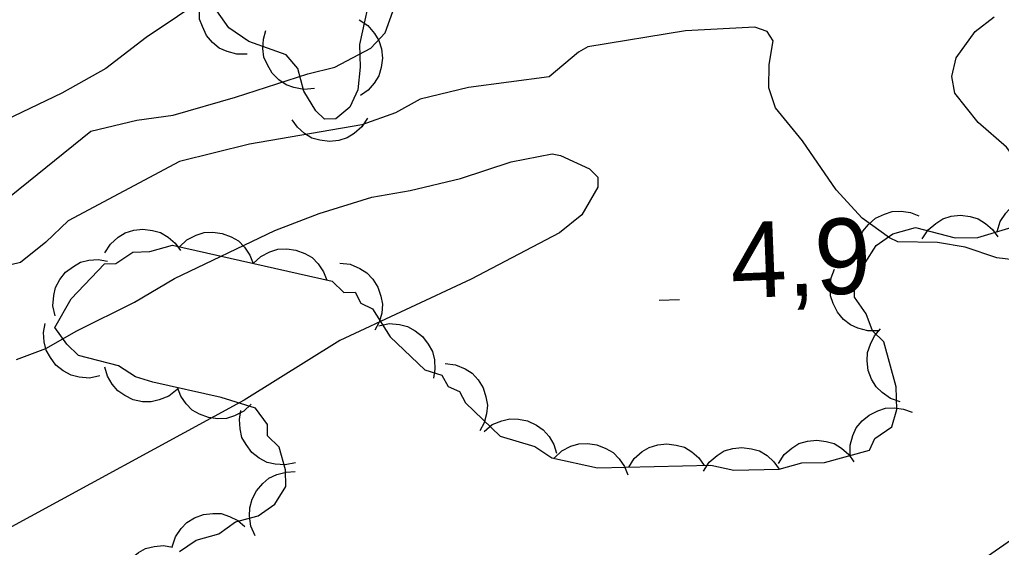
# Model space of a CAD drawing. Extents: x 336540 to 340074, y 5572036 to 5573747.
# Drawn here: x 337511.7 to 337550.66, y 5572877.97 to 5572898.92 of the extents above; entities that cross this region are included whole.
import ezdxf

# ---------------------------------------------------------------- set-up
doc = ezdxf.new("R2010")
doc.units = 0
for name, color, linetype in [('Niveau 1', 7, 'Continuous'), ('Niveau 2', 7, 'Continuous'), ('Niveau 3', 7, 'Continuous'), ('Niveau 44', 7, 'Continuous')]:
    doc.layers.add(name, color=color, linetype=linetype)

msp = doc.modelspace()

# ---------------------------------------------------------------- linework, layer by layer
at = {"layer": 'Niveau 1'}
for points in [[(337540.87, 5572898.62), (337538.12, 5572898.47), (337534.25, 5572897.83), (337533.88, 5572897.63), (337532.72, 5572896.64), (337529.51, 5572896.22), (337527.6, 5572895.76), (337526.62, 5572895.22), (337525.28, 5572894.74), (337520.82, 5572893.97), (337518.04, 5572893.29), (337513.63, 5572890.93), (337512.74, 5572890.08), (337511.73, 5572889.27), (337508.21, 5572888.43)], [(337551.47, 5572889.34), (337550.48, 5572889.46), (337549.22, 5572889.89), (337548.12, 5572890.07), (337546.55, 5572890.1), (337546.22, 5572890.25), (337545.13, 5572891.04), (337544.11, 5572892.16), (337542.77, 5572894.1), (337541.7, 5572895.42), (337541.43, 5572896.21), (337541.45, 5572897.13), (337541.61, 5572898.08), (337541.36, 5572898.45), (337540.87, 5572898.62)], [(337511.58, 5572885.42), (337512.74, 5572885.86), (337513.97, 5572886.56), (337516.26, 5572887.7), (337517.84, 5572888.64), (337521.82, 5572890.54), (337523.58, 5572891.22), (337525.68, 5572891.87), (337527.2, 5572892.13), (337529.2, 5572892.61), (337531.21, 5572893.27), (337532.83, 5572893.59), (337533.16, 5572893.52), (337534.31, 5572893), (337534.64, 5572892.66), (337534.64, 5572892.26), (337534.01, 5572891.17), (337533.13, 5572890.45), (337529.62, 5572888.62), (337524.41, 5572886.18), (337520.61, 5572883.81), (337510.94, 5572878.55)]]:
    msp.add_lwpolyline(points, dxfattribs=at)
at = {"layer": 'Niveau 2'}
for points in [[(337520.49, 5572900.74), (337516.72, 5572898.2), (337515.12, 5572896.98), (337513.37, 5572895.99), (337510.82, 5572894.78)], [(337489.78, 5572881.62), (337491.95, 5572882), (337493.53, 5572882.95), (337495.23, 5572883.72), (337496.56, 5572884.21), (337498.42, 5572885.17), (337500.84, 5572886.74), (337504.26, 5572889.2), (337506.48, 5572890.08), (337509.97, 5572891.18), (337510.95, 5572891.61), (337514.52, 5572894.49), (337516.35, 5572894.93), (337517.79, 5572895.13), (337520.27, 5572895.84), (337523.14, 5572896.77), (337524.21, 5572897.03), (337525.63, 5572897.78), (337526.2, 5572898.39), (337526.58, 5572899.42)], [(337562.2, 5572894.79), (337561.93, 5572894.81), (337559.27, 5572895.89), (337558.35, 5572895.83), (337556.85, 5572894.92), (337556.09, 5572894.06), (337554.84, 5572892.94), (337553.57, 5572892.07), (337553.21, 5572892.08), (337552.48, 5572892.31), (337551.51, 5572893.01), (337550.86, 5572893.86), (337549.74, 5572894.83), (337548.81, 5572896), (337548.7, 5572896.66), (337548.86, 5572897.4), (337549.62, 5572898.45), (337550.37, 5572899.02)]]:
    msp.add_lwpolyline(points, dxfattribs=at)
at = {"layer": 'Niveau 3'}
msp.add_line((337537.08, 5572887.78), (337537.88, 5572887.81), dxfattribs=at)
at = {"layer": 'Niveau 44'}
for points in [[(337525.7, 5572900.3), (337525.19, 5572897.93), (337525.21, 5572897.03), (337525.12, 5572896.13), (337524.8, 5572895.44), (337524.25, 5572894.98), (337523.8, 5572894.97), (337523.45, 5572895.3), (337522.98, 5572896.08), (337522.74, 5572896.97), (337522.28, 5572897.52), (337520.8, 5572898.05), (337520, 5572898.59), (337519.53, 5572899.26)], [(337520.73, 5572897.54), (337520.32, 5572897.54), (337519.93, 5572897.65), (337519.62, 5572897.78), (337519.35, 5572898.01), (337519.12, 5572898.29), (337518.95, 5572898.64), (337518.84, 5572898.94), (337518.83, 5572899.3), (337518.88, 5572899.66), (337519.01, 5572900)], [(337525.17, 5572898.91), (337525.52, 5572898.68), (337525.78, 5572898.37), (337525.96, 5572898.09), (337526.06, 5572897.75), (337526.1, 5572897.39), (337526.04, 5572897.01), (337525.96, 5572896.69), (337525.77, 5572896.39), (337525.53, 5572896.12), (337525.23, 5572895.91)], [(337523.4, 5572896.18), (337522.98, 5572896.14), (337522.58, 5572896.22), (337522.27, 5572896.33), (337521.98, 5572896.53), (337521.72, 5572896.79), (337521.53, 5572897.12), (337521.39, 5572897.42), (337521.35, 5572897.77), (337521.37, 5572898.14), (337521.47, 5572898.49)], [(337525.51, 5572895.01), (337525.28, 5572894.66), (337524.97, 5572894.39), (337524.7, 5572894.22), (337524.36, 5572894.12), (337523.99, 5572894.08), (337523.61, 5572894.13), (337523.29, 5572894.21), (337523, 5572894.4), (337522.72, 5572894.65), (337522.51, 5572894.94)], [(337550.49, 5572890.5), (337550.61, 5572890.9), (337550.84, 5572891.23), (337551.06, 5572891.48), (337551.36, 5572891.66), (337551.7, 5572891.8), (337552.08, 5572891.85), (337552.41, 5572891.85), (337552.75, 5572891.75), (337553.08, 5572891.59), (337553.36, 5572891.36)], [(337544.92, 5572889.41), (337544.91, 5572889.83), (337545.03, 5572890.22), (337545.16, 5572890.52), (337545.39, 5572890.79), (337545.67, 5572891.03), (337546.02, 5572891.19), (337546.33, 5572891.3), (337546.68, 5572891.31), (337547.05, 5572891.26), (337547.38, 5572891.13)], [(337547.52, 5572890.22), (337547.75, 5572890.57), (337548.06, 5572890.83), (337548.34, 5572891.01), (337548.67, 5572891.11), (337549.04, 5572891.15), (337549.42, 5572891.1), (337549.74, 5572891.01), (337550.03, 5572890.83), (337550.31, 5572890.58), (337550.52, 5572890.29)], [(337518.04, 5572877.8), (337518.71, 5572878.26), (337519.6, 5572878.51), (337520.27, 5572878.98), (337521.16, 5572879.22), (337521.83, 5572879.69), (337522.26, 5572880.38), (337522.25, 5572881.05), (337522, 5572881.95), (337521.54, 5572882.39), (337521.53, 5572882.84), (337521.06, 5572883.5), (337519.7, 5572883.92), (337516.98, 5572884.53), (337516.3, 5572884.74), (337515.62, 5572885.17), (337514.03, 5572885.59), (337513.57, 5572886.03), (337513.1, 5572886.69), (337513.75, 5572887.83), (337515.07, 5572889.22), (337515.52, 5572889.23), (337516.19, 5572889.69), (337516.86, 5572889.71), (337517.76, 5572889.96), (337524.1, 5572888.53), (337524.56, 5572888.09), (337525.01, 5572888.1), (337525.24, 5572887.66), (337525.7, 5572887.44), (337526.4, 5572886.33), (337527.78, 5572885.01), (337528.46, 5572884.81), (337528.7, 5572884.36), (337529.16, 5572884.15), (337529.39, 5572883.7), (337530.77, 5572882.38), (337532.14, 5572881.97), (337532.82, 5572881.53), (337534.63, 5572881.12), (337539.13, 5572881.23), (337540.04, 5572881.03), (337541.84, 5572881.07), (337542.74, 5572881.32), (337543.64, 5572881.34), (337545.43, 5572881.83), (337545.64, 5572882.29), (337546.31, 5572882.76), (337546.51, 5572883.44), (337546.49, 5572884.34), (337546, 5572886.13), (337545.54, 5572886.57), (337545.3, 5572887.24), (337544.83, 5572887.9), (337544.82, 5572888.58), (337545.69, 5572889.95), (337546.35, 5572890.41), (337547.25, 5572890.66), (337548.83, 5572890.25), (337549.73, 5572890.27), (337552.19, 5572891.01)], [(337515.08, 5572889.66), (337515.3, 5572890.01), (337515.61, 5572890.28), (337515.89, 5572890.46), (337516.23, 5572890.56), (337516.59, 5572890.6), (337516.97, 5572890.55), (337517.29, 5572890.47), (337517.59, 5572890.28), (337517.87, 5572890.04), (337518.08, 5572889.75)], [(337518.04, 5572889.9), (337518.34, 5572890.18), (337518.71, 5572890.36), (337519.02, 5572890.47), (337519.37, 5572890.48), (337519.74, 5572890.43), (337520.09, 5572890.29), (337520.38, 5572890.13), (337520.62, 5572889.88), (337520.83, 5572889.57), (337520.97, 5572889.24)], [(337520.97, 5572889.24), (337521.27, 5572889.52), (337521.63, 5572889.7), (337521.95, 5572889.81), (337522.3, 5572889.82), (337522.66, 5572889.77), (337523.02, 5572889.63), (337523.31, 5572889.47), (337523.55, 5572889.22), (337523.76, 5572888.91), (337523.89, 5572888.58)], [(337513.11, 5572887.16), (337513.02, 5572887.56), (337513.05, 5572887.97), (337513.12, 5572888.29), (337513.29, 5572888.6), (337513.52, 5572888.89), (337513.83, 5572889.12), (337514.11, 5572889.29), (337514.45, 5572889.37), (337514.82, 5572889.39), (337515.18, 5572889.33)], [(337524.41, 5572889.25), (337524.82, 5572889.21), (337525.2, 5572889.04), (337525.48, 5572888.87), (337525.72, 5572888.61), (337525.92, 5572888.3), (337526.03, 5572887.94), (337526.1, 5572887.62), (337526.07, 5572887.27), (337525.97, 5572886.91), (337525.8, 5572886.59)], [(337545.78, 5572886.57), (337545.36, 5572886.56), (337544.97, 5572886.67), (337544.67, 5572886.8), (337544.39, 5572887.02), (337544.16, 5572887.3), (337543.99, 5572887.65), (337543.88, 5572887.95), (337543.87, 5572888.31), (337543.91, 5572888.67), (337544.04, 5572889.01)], [(337514.88, 5572884.78), (337514.47, 5572884.69), (337514.06, 5572884.73), (337513.74, 5572884.8), (337513.43, 5572884.97), (337513.14, 5572885.2), (337512.92, 5572885.51), (337512.75, 5572885.79), (337512.67, 5572886.13), (337512.65, 5572886.5), (337512.71, 5572886.85)], [(337525.95, 5572886.76), (337526.36, 5572886.85), (337526.77, 5572886.81), (337527.09, 5572886.74), (337527.4, 5572886.57), (337527.69, 5572886.34), (337527.91, 5572886.03), (337528.08, 5572885.75), (337528.16, 5572885.41), (337528.18, 5572885.04), (337528.12, 5572884.68)], [(337546.65, 5572883.74), (337546.26, 5572883.88), (337545.93, 5572884.11), (337545.69, 5572884.34), (337545.51, 5572884.64), (337545.38, 5572884.99), (337545.34, 5572885.37), (337545.35, 5572885.7), (337545.46, 5572886.03), (337545.63, 5572886.36), (337545.86, 5572886.64)], [(337528.59, 5572885.27), (337529, 5572885.21), (337529.38, 5572885.05), (337529.66, 5572884.88), (337529.89, 5572884.62), (337530.09, 5572884.3), (337530.2, 5572883.94), (337530.27, 5572883.62), (337530.23, 5572883.27), (337530.13, 5572882.91), (337529.96, 5572882.59)], [(337517.95, 5572884.23), (337517.62, 5572883.97), (337517.24, 5572883.82), (337516.92, 5572883.74), (337516.57, 5572883.75), (337516.21, 5572883.83), (337515.87, 5572884), (337515.59, 5572884.18), (337515.37, 5572884.45), (337515.18, 5572884.77), (337515.08, 5572885.12)], [(337520.89, 5572883.65), (337520.59, 5572883.37), (337520.22, 5572883.19), (337519.91, 5572883.08), (337519.56, 5572883.07), (337519.19, 5572883.12), (337518.84, 5572883.26), (337518.55, 5572883.41), (337518.31, 5572883.67), (337518.1, 5572883.97), (337517.97, 5572884.31)], [(337522.65, 5572881.33), (337522.24, 5572881.24), (337521.84, 5572881.27), (337521.52, 5572881.34), (337521.21, 5572881.51), (337520.92, 5572881.74), (337520.69, 5572882.05), (337520.52, 5572882.33), (337520.45, 5572882.67), (337520.42, 5572883.04), (337520.48, 5572883.4)], [(337544.66, 5572881.6), (337544.66, 5572882.02), (337544.77, 5572882.41), (337544.9, 5572882.72), (337545.13, 5572882.99), (337545.41, 5572883.22), (337545.76, 5572883.39), (337546.06, 5572883.5), (337546.42, 5572883.51), (337546.78, 5572883.46), (337547.12, 5572883.33)], [(337530.13, 5572882.57), (337530.45, 5572882.84), (337530.83, 5572882.99), (337531.15, 5572883.07), (337531.5, 5572883.06), (337531.86, 5572882.99), (337532.21, 5572882.82), (337532.48, 5572882.64), (337532.71, 5572882.37), (337532.9, 5572882.05), (337533, 5572881.71)], [(337541.81, 5572881.3), (337542.04, 5572881.65), (337542.35, 5572881.91), (337542.62, 5572882.09), (337542.96, 5572882.19), (337543.33, 5572882.23), (337543.71, 5572882.17), (337544.02, 5572882.09), (337544.32, 5572881.91), (337544.6, 5572881.66), (337544.81, 5572881.37)], [(337532.91, 5572881.51), (337533.21, 5572881.8), (337533.58, 5572881.98), (337533.89, 5572882.08), (337534.24, 5572882.09), (337534.61, 5572882.04), (337534.96, 5572881.9), (337535.25, 5572881.74), (337535.49, 5572881.49), (337535.7, 5572881.18), (337535.84, 5572880.85)], [(337535.87, 5572881.15), (337536.09, 5572881.5), (337536.4, 5572881.77), (337536.68, 5572881.94), (337537.02, 5572882.04), (337537.38, 5572882.08), (337537.76, 5572882.03), (337538.08, 5572881.95), (337538.38, 5572881.76), (337538.66, 5572881.52), (337538.86, 5572881.22)], [(337538.84, 5572881), (337539.07, 5572881.35), (337539.38, 5572881.62), (337539.66, 5572881.8), (337540, 5572881.89), (337540.36, 5572881.93), (337540.74, 5572881.88), (337541.06, 5572881.8), (337541.36, 5572881.61), (337541.63, 5572881.36), (337541.84, 5572881.07)], [(337521.04, 5572878.43), (337520.87, 5572878.81), (337520.82, 5572879.21), (337520.83, 5572879.54), (337520.93, 5572879.88), (337521.1, 5572880.21), (337521.35, 5572880.5), (337521.59, 5572880.72), (337521.91, 5572880.86), (337522.27, 5572880.96), (337522.63, 5572880.98)], [(337517.75, 5572877.99), (337517.88, 5572878.39), (337518.11, 5572878.72), (337518.34, 5572878.96), (337518.64, 5572879.14), (337518.99, 5572879.27), (337519.37, 5572879.31), (337519.69, 5572879.31), (337520.03, 5572879.2), (337520.36, 5572879.03), (337520.63, 5572878.8)], [(337551.36, 5572878.48), (337549.03, 5572876.85), (337548.38, 5572876.16), (337547.74, 5572874.57), (337547.65, 5572873.66), (337548.14, 5572871.99), (337548.85, 5572870.2), (337548.87, 5572869.41), (337548.55, 5572868.62), (337548, 5572868.04), (337547.23, 5572867.57), (337546.44, 5572867.44), (337545.65, 5572867.65), (337544.85, 5572868.08), (337543.94, 5572868.28), (337542.38, 5572867.91), (337541.48, 5572867.55), (337540.59, 5572867.3), (337539.69, 5572867.17), (337538.79, 5572867.15), (337536, 5572866.29)], [(337515.71, 5572875.79), (337515.62, 5572876.2), (337515.65, 5572876.61), (337515.72, 5572876.93), (337515.89, 5572877.24), (337516.12, 5572877.53), (337516.42, 5572877.76), (337516.7, 5572877.93), (337517.04, 5572878.01), (337517.41, 5572878.04), (337517.77, 5572877.98)]]:
    msp.add_lwpolyline(points, dxfattribs=at)

# ---------------------------------------------------------------- texts
at = {"layer": 'Niveau 3'}
msp.add_text('4,9    ', height=2.9999, rotation=2.2763, dxfattribs=at).set_placement((337539.96, 5572887.85))

doc.saveas('drawing.dxf')
